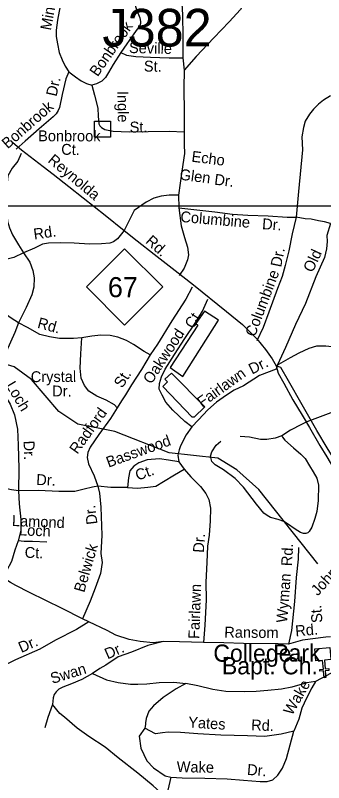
# Model space of a CAD drawing. Extents: x 1547597 to 1699558, y 810033 to 920809.
# Drawn here: x 1614437 to 1617122, y 869722 to 876415 of the extents above; entities that cross this region are included whole.
import ezdxf

# ---------------------------------------------------------------- set-up
doc = ezdxf.new("R2010")
doc.units = 0
for name, color, linetype in [('Exist Cultural Church CELL', 7, 'Continuous'), ('Exist Cultural Church Label', 7, 'Continuous'), ('Exist Cultural Shopping Center Building Footprint', 7, 'Continuous'), ('Exist Hydrographic Creek Single Shore', 7, 'Continuous'), ('Exist Road Non-System Structure Non-Sys Other CELL', 7, 'Continuous'), ('Exist Road Non-System Structure Non-Sys Other Number Label', 7, 'Continuous'), ('Exist Road Non-System Type 51', 7, 'Continuous'), ('Exist Road Non-System Type 51 Label', 7, 'Continuous'), ('Exist Road Primary NC Label', 7, 'Continuous'), ('Exist Road Primary NC Shield CELL', 7, 'Continuous'), ('Exist Road Primary NC Shield Number Label', 7, 'Continuous'), ('Exist Road Primary NC UnDivided 4 Lane Attributed', 7, 'Continuous'), ('Exist Road Secondary Type 51 Undivided 4 Lane Attributed', 7, 'Continuous'), ('Map Preparation Inset Cut Line', 7, 'Continuous')]:
    doc.layers.add(name, color=color, linetype=linetype)

msp = doc.modelspace()

# ---------------------------------------------------------------- linework, layer by layer
at = {"layer": 'Exist Cultural Church CELL'}
msp.add_lwpolyline([(1617185.3, 870795.4), (1617128.6, 870790.2), (1617135.4, 870714.4), (1617167.3, 870717.3), (1617168.7, 870701.4), (1617136.8, 870698.5), (1617142.2, 870638.6), (1617126.3, 870637.2), (1617120.9, 870697.1), (1617089, 870694.2), (1617087.6, 870710.1), (1617119.5, 870713), (1617112.6, 870788.8), (1617055.2, 870783.8), (1617045.7, 870889.8), (1617175.8, 870901.5)], close=True, dxfattribs=at)
at = {"layer": 'Exist Cultural Shopping Center Building Footprint'}
for points in [[(1615895.5, 873264.5), (1616206.2, 873756.3), (1616084.1, 873833.5), (1616008.7, 873727.5), (1616024.9, 873713.1), (1615784.3, 873344)], [(1615795.8, 873294.9), (1616086.8, 873001.6), (1615993.2, 872908.7), (1615977.1, 872908.7), (1615720.4, 873176.4), (1615763.5, 873219.5), (1615738.4, 873242.8)]]:
    msp.add_lwpolyline(points, close=True, dxfattribs=at)
at = {"layer": 'Exist Hydrographic Creek Single Shore'}
msp.add_lwpolyline([(1617072.7, 871631), (1616556.7, 872278.3), (1616366.7, 872449.7), (1616201.8, 872551.5), (1615776.8, 872599.4), (1615303.7, 872786.4), (1614979.8, 872848.7), (1614814.8, 872960.3), (1614576.7, 873237.7), (1614427.8, 873349.1), (1614220.8, 873409.1)], dxfattribs=at)
at = {"layer": 'Exist Road Non-System Structure Non-Sys Other CELL'}
msp.add_lwpolyline([(1615126.1, 875491.1), (1615265.1, 875491.1), (1615265.1, 875352), (1615126.1, 875352)], close=True, dxfattribs=at)
at = {"layer": 'Exist Road Non-System Type 51'}
for p, q in [((1615894.6, 876043.8), (1615907.5, 875937.6)), ((1615859.7, 872521.6), (1615907.1, 872457.2)), ((1615076, 871124.9), (1615022.9, 871151))]:
    msp.add_line(p, q, dxfattribs=at)
for points in [[(1614894.7, 877432.9), (1614897.9, 877364.8), (1614900.5, 877238.8), (1614900.5, 877058.9), (1614890.7, 876893), (1614885.3, 876775.1), (1614859.9, 876637.5), (1614828.2, 876497.9), (1614804.9, 876374.1), (1614791.9, 876286.3), (1614793.4, 876230.2), (1614802.7, 876166.2), (1614819.8, 876092), (1614845.1, 876027.9), (1614870.4, 875971.5), (1614901.8, 875923.2)], [(1616338.7, 877158.4), (1616379.4, 877043.9), (1616431.6, 876873.3), (1616465.9, 876729.2), (1616468.7, 876649.7), (1616452.7, 876570.3), (1616397.1, 876466), (1616299.9, 876359.1), (1616166.4, 876218.7), (1616012.8, 876056.4), (1615907.5, 875937.6)], [(1615799.6, 876844.6), (1615707.5, 876841.6), (1615603.6, 876836.9), (1615553.7, 876833.5), (1615533.6, 876827.8), (1615521.4, 876819.8), (1615514.9, 876804.7), (1615513, 876783.9), (1615499.4, 876634.1), (1615486.1, 876522.3), (1615484.5, 876491.5), (1615491.6, 876466.2), (1615520.7, 876392), (1615528.3, 876362), (1615527.3, 876343.2), (1615520, 876325.9), (1615469.2, 876252.5), (1615408.3, 876167.3), (1615355.5, 876091.9)], [(1615799.6, 876844.6), (1615838.4, 876732.3), (1615867.4, 876643.9), (1615884.5, 876569.7), (1615892.9, 876419.8), (1615894.6, 876227.7), (1615894.6, 876043.8)], [(1615355.5, 876091.9), (1615290.3, 875986.8), (1615247.7, 875915.2), (1615223.2, 875873.5), (1615190.9, 875839.9), (1615144.6, 875816.4), (1615102.6, 875806.9)], [(1615355.5, 876091.9), (1615405.2, 876067.3), (1615485.1, 876056.5), (1615614.8, 876049), (1615776.8, 876045.2), (1615894.6, 876043.8)], [(1614901.8, 875923.2), (1614875.2, 875861.5), (1614845.8, 875725.9), (1614820.5, 875612.1), (1614809.5, 875585.1), (1614793.5, 875557.2), (1614765.5, 875528.8), (1614644.6, 875426.2), (1614521.5, 875317.6), (1614442.7, 875248.6)], [(1614901.8, 875923.2), (1614959.4, 875878.4), (1615008.9, 875844), (1615056.7, 875821.4), (1615102.6, 875806.9)], [(1615907.5, 875937.6), (1615905.7, 875781.8), (1615907.3, 875563.8), (1615907.5, 875397.9)], [(1615102.6, 875806.9), (1615127.4, 875718.7), (1615154.1, 875606.3), (1615157.5, 875536.4), (1615164.8, 875470.2), (1615172.8, 875451.1), (1615186.3, 875436), (1615216.2, 875419.8), (1615289.9, 875404.9), (1615427.7, 875399.3), (1615593.6, 875401.5), (1615775.6, 875403.4), (1615907.5, 875397.9)], [(1617182.2, 875712.7), (1617119.6, 875674.2), (1617076.3, 875640.5), (1617033, 875597.1), (1616999.3, 875553.8), (1616960.8, 875491.2), (1616946.4, 875438.2), (1616931.9, 875356.3), (1616936.7, 875240.7), (1616903, 874879.5), (1616883.3, 874656.1)], [(1615907.5, 875397.9), (1615908.3, 875287.8), (1615909.3, 875210), (1615885.6, 875056.2), (1615857.9, 874847.3)], [(1614488.3, 875210), (1614458.8, 875143.8), (1614408.1, 875082.2), (1614371.5, 875014.7), (1614358.5, 874896.7), (1614359, 874724.7), (1614367.9, 874620.7), (1614385.3, 874560.7), (1614410.9, 874500.4), (1614463.9, 874414), (1614507.3, 874343.5)], [(1615857.9, 874847.3), (1615777.7, 874845.7), (1615705.7, 874838.4), (1615643.5, 874821.3), (1615575.1, 874786), (1615470.4, 874713.3), (1615384.9, 874539.7)], [(1615857.9, 874847.3), (1615860.3, 874736.8)], [(1615860.3, 874736.8), (1615882.3, 874580.3), (1615909.3, 874478.1), (1615936.3, 874391.7), (1615943.6, 874325.7), (1615937.1, 874283.8), (1615906.2, 874210.2), (1615863.5, 874144.7)], [(1615860.3, 874736.8), (1616173.2, 874700), (1616328.8, 874680.2), (1616462.6, 874672.7), (1616638.4, 874666.7), (1616804.2, 874654.7), (1616883.3, 874656.1)], [(1616883.3, 874656.1), (1616849, 874509.5), (1616819.4, 874361.8), (1616786, 874232.2), (1616761, 874136.4), (1616719.9, 874031), (1616645.7, 873825.8), (1616596.1, 873692.5), (1616540.9, 873577.2)], [(1617181.5, 874598.9), (1617128.9, 874612.9), (1617076.3, 874623.4), (1617013.2, 874637.5), (1616960.6, 874641), (1616883.3, 874656.1)], [(1617181.5, 874598.9), (1617150.7, 874493.9), (1617152, 874441.9), (1617147.3, 874377.9), (1617130.6, 874302.2), (1617052.8, 874135.1), (1616964.2, 873902.2), (1616878.2, 873719.2), (1616790.1, 873518.3), (1616720.3, 873365.2)], [(1615384.9, 874539.7), (1615327.5, 874466), (1615292.7, 874440.5), (1615259.4, 874429.2), (1615187.9, 874423.5), (1615083.6, 874418.1), (1614949.7, 874427.4), (1614829.9, 874430.4), (1614726, 874427.5), (1614673.8, 874420), (1614603.6, 874384.6), (1614507.3, 874343.5)], [(1614507.3, 874343.5), (1614425.1, 874302.4), (1614292.8, 874271.6), (1614110.8, 874261.3), (1613945, 874262.9), (1613741, 874260.8), (1613567.2, 874264.5)], [(1614507.3, 874343.5), (1614562.5, 874263.1), (1614589.8, 874188.7), (1614601.2, 874124.7), (1614596.5, 874044.9), (1614579.9, 873977), (1614530.9, 873867.6), (1614465.7, 873732.2)], [(1615978.3, 874045.5), (1615922.6, 873940.3), (1615801, 873749.5), (1615675.2, 873546.9), (1615610.3, 873453.6)], [(1614465.7, 873732.2), (1614400.1, 873772.7), (1614330.7, 873823.4), (1614269, 873850.1), (1614183.1, 873868.8), (1614063.4, 873875.8), (1613947.5, 873885), (1613805.7, 873910.3), (1613662.2, 873947.6), (1613560.5, 873966.7)], [(1615974.9, 872826), (1615912.5, 872871.5), (1615807.5, 872972.5), (1615748.3, 873040.9), (1615714.7, 873103.3), (1615689.4, 873155.6), (1615691.7, 873203.6), (1615710.3, 873261.2), (1615740.9, 873329.1), (1615823.9, 873456.3), (1615913.2, 873597.3), (1616004.4, 873730.4), (1616067.1, 873833.7), (1616114.2, 873939.8)], [(1614465.7, 873732.2), (1614431, 873648.4), (1614355.6, 873481.3), (1614308.6, 873377.8), (1614282.1, 873314.1), (1614275.6, 873268.2), (1614287.2, 873220.1), (1614320.4, 873141.8), (1614391.3, 873023.1), (1614428.4, 872930.9), (1614455.3, 872804.7), (1614460, 872664.7), (1614466.1, 872462.6), (1614464.4, 872266.7)], [(1615016.2, 873600.9), (1614942.2, 873597.6), (1614820.1, 873594.9), (1614734.4, 873609.7), (1614650.6, 873632.4), (1614541.3, 873691.4), (1614465.7, 873732.2)], [(1615324.3, 872990.3), (1615300.7, 873016.6), (1615229.1, 873059.3), (1615147.3, 873092), (1615077.8, 873136.6), (1615038.4, 873187), (1615010.9, 873251.2), (1615000.4, 873336.1), (1615007, 873463.2), (1615016.2, 873600.9)], [(1615610.3, 873453.6), (1615558.7, 873482.1), (1615465.2, 873542.8), (1615405.7, 873579.4), (1615328.1, 873608), (1615264.1, 873622.7), (1615182.1, 873625.4), (1615104.1, 873616.2), (1615016.2, 873600.9)], [(1615610.3, 873453.6), (1615535.3, 873326.2), (1615448.1, 873191.1), (1615397.3, 873105.7), (1615360.9, 873054), (1615324.3, 872990.3)], [(1618837.5, 873385), (1618913.6, 873398.1), (1618939, 873402.5), (1618349, 873301.2), (1617750.4, 873160.2), (1616976.9, 872868)], [(1616720.3, 873365.2), (1616708.4, 873329.2), (1616564, 873272.5), (1616423.3, 873183.9), (1616343.1, 873146.7), (1616276.8, 873103.3), (1616188.3, 873042.2), (1616113.6, 872972.9), (1616032.9, 872887.7), (1615974.9, 872826)], [(1615324.3, 872990.3), (1615265.4, 872898.9), (1615164.3, 872758), (1615089.3, 872648.7), (1615066.9, 872600.9), (1615062.6, 872557), (1615074.1, 872502.9), (1615123, 872398.5), (1615154.2, 872308.2)], [(1616976.9, 872868), (1616927.9, 872845.3), (1616833.5, 872796.2), (1616757, 872746.9)], [(1615974.9, 872826), (1615925.7, 872756.8), (1615874.9, 872659.4), (1615862.6, 872625.4), (1615852.3, 872577.6), (1615859.7, 872521.6)], [(1616757, 872746.9), (1616763, 872737), (1616782.7, 872710.8), (1616860.1, 872641.9), (1616923.5, 872587.4), (1616961.2, 872551), (1616998.5, 872486.8), (1617032, 872432.5), (1617063.5, 872378.3), (1617076.9, 872316.1), (1617075.8, 872184.1), (1617062.8, 872086.3), (1617046.4, 872026.6), (1617019.6, 871950.7), (1616997.2, 871912.9), (1616985, 871901.4), (1616967.1, 871895.3), (1616947.1, 871896.5), (1616921.2, 871903.7), (1616873.5, 871932.2), (1616808.1, 871978.8), (1616776.3, 872001.1), (1616726.4, 872018.5), (1616658.7, 872036.1), (1616629.2, 872051.9), (1616602.5, 872073.8), (1616537.8, 872151.2), (1616425.2, 872300.2), (1616352, 872374.9), (1616248.7, 872451.8), (1616177.2, 872494.5), (1616147.6, 872524.7), (1616137.9, 872570.8), (1616148.3, 872608.8), (1616184.9, 872666.5), (1616227, 872700)], [(1616757, 872746.9), (1616699, 872727.5), (1616626.9, 872714.1), (1616570.9, 872714.7), (1616475.2, 872735.6), (1616395.3, 872742.4)], [(1615859.7, 872521.6), (1615771.8, 872536.4), (1615691.9, 872547), (1615583.9, 872538.2), (1615513.8, 872512.8), (1615467.5, 872481.3), (1615435.3, 872441.5), (1615422.6, 872379.8), (1615413.9, 872297.7)], [(1615413.9, 872297.7), (1615501.8, 872290.9), (1615589.8, 872298.1), (1615659.9, 872309.5), (1615728.1, 872348.7), (1615822.6, 872405.9), (1615907.1, 872457.2)], [(1615907.1, 872457.2), (1615966.3, 872390.5), (1616049.5, 872305.8), (1616095.1, 872245.4), (1616122.4, 872193.2), (1616137.7, 872117.1), (1616134.8, 872007.1), (1616123.7, 871881.2), (1616110.7, 871785.4), (1616105.4, 871641.5), (1616095.9, 871469.8), (1616098.4, 871317.6), (1616088.5, 871095.9), (1616075.8, 870944.1)], [(1614464.4, 872266.7), (1614402.3, 872277.4), (1614292.7, 872298.5), (1614172.9, 872321.5), (1614077.2, 872336.5), (1614021.4, 872349), (1613975.6, 872371.3), (1613905.7, 872380)], [(1615154.2, 872308.2), (1615110.2, 872298.7), (1615036, 872281.4), (1614955.9, 872262.2), (1614816.1, 872261.4), (1614638.1, 872269), (1614464.4, 872266.7)], [(1615154.2, 872308.2), (1615169.6, 872248), (1615182.5, 872124.1), (1615190.3, 871880), (1615182.3, 871721.9), (1615194.1, 871642), (1615177.3, 871547.6), (1615130.7, 871417.4), (1615089, 871304.5), (1615022.9, 871151)], [(1615413.9, 872297.7), (1615268, 872297.3), (1615154.2, 872308.2)], [(1614464.4, 872266.7), (1614469.2, 872152.8), (1614483.9, 872016.6), (1614485.2, 871922.7), (1614462.3, 871830.9)], [(1614462.3, 871830.9), (1614433.6, 871749.3), (1614404.6, 871651.6), (1614360, 871570.1), (1614328.5, 871511.3)], [(1614712, 871820.7), (1614586.1, 871825.8), (1614514.3, 871826.5), (1614462.3, 871830.9)], [(1616904.1, 871771.9), (1616899.1, 871672), (1616883.6, 871512.2), (1616867.8, 871302.4), (1616841.4, 871048.8), (1616815.2, 870931)], [(1615022.9, 871151), (1614845.4, 871241.8), (1614701.4, 871310.6), (1614559.3, 871381.5), (1614441.8, 871442.6), (1614394.2, 871467.4), (1614328.5, 871511.3)], [(1615076, 871124.9), (1614970.4, 871058.6), (1614786.4, 870965.3), (1614651.2, 870886.7), (1614438.4, 870792.7), (1614332.9, 870740.7)], [(1615726, 870953.4), (1615637.1, 870942.7), (1615523.2, 870953.8), (1615429.3, 870970.2), (1615312.2, 871008.1), (1615235.9, 871048.3), (1615076, 871124.9)], [(1617183, 870994.1), (1617142.6, 870989.8), (1616938.2, 870964.1), (1616815.2, 870931)], [(1615726, 870953.4), (1615591.3, 870918.6), (1615448.9, 870859.7), (1615332.4, 870818.7), (1615223.7, 870747.9), (1615171.9, 870717), (1615109.5, 870673.6)], [(1616075.8, 870944.1), (1615868, 870950.1), (1615726, 870953.4)], [(1616815.2, 870931), (1616727.2, 870933.8), (1616425.5, 870936.8), (1616251.7, 870942.3), (1616075.8, 870944.1)], [(1617395.4, 870779.1), (1617296.3, 870724.3), (1617186.8, 870677.9), (1617052, 870605.8)], [(1615109.5, 870673.6), (1615016.4, 870623), (1614927, 870583.2), (1614850.9, 870555.9), (1614816.9, 870538.2), (1614792.6, 870514.4), (1614775.7, 870490.8), (1614766.1, 870460.8), (1614759.5, 870402.9)], [(1615109.5, 870673.6), (1615229.4, 870620.2), (1615333, 870597.1), (1615440.9, 870580.1), (1615504.7, 870581.6), (1615580.8, 870582.9), (1615688.7, 870595.9), (1615816.7, 870598.5), (1615922.5, 870587.6)], [(1615922.5, 870587.6), (1615838.1, 870540.4), (1615723.5, 870465.5), (1615641, 870392.4), (1615600.4, 870346.8), (1615575.9, 870283), (1615571.5, 870243.1), (1615570.3, 870230.2), (1615563.9, 870198.5)], [(1617052, 870605.8), (1616976, 870591.6), (1616845.8, 870554.8), (1616755.6, 870537.6), (1616635.6, 870524.8), (1616534, 870517.1), (1616433.7, 870513.9), (1616269.7, 870516.3), (1616157.9, 870533.3), (1616026.3, 870566.6), (1615922.5, 870587.6)], [(1617052, 870605.8), (1617018.3, 870548.9), (1616971.9, 870458.2), (1616931.9, 870371.8), (1616907.2, 870276.2), (1616862.2, 870172.6)], [(1614759.5, 870402.9), (1614720.6, 870291.2), (1614693.7, 870199.5)], [(1615749.4, 869581.5), (1615723.7, 869615.8), (1615636.4, 869694.6), (1615503.6, 869803.8), (1615333, 869937.3), (1615217.8, 870032.5), (1615076.9, 870125.8), (1614975.5, 870198.7), (1614864.5, 870291.9), (1614824.7, 870324.1), (1614759.5, 870402.9)], [(1615563.9, 870198.5), (1615515.4, 870126.7), (1615530.1, 870023.1), (1615580.8, 869911.1), (1615640, 869852), (1615741.2, 869781.6), (1615791, 869769.1)], [(1616862.2, 870172.6), (1616752, 870145.9), (1616609.9, 870125.1), (1616459.9, 870130.6), (1616226.1, 870136.7), (1616026.5, 870148.8), (1615876.6, 870158.2), (1615766.8, 870163.3), (1615718.7, 870157.6), (1615656.6, 870148.3), (1615563.9, 870198.5)], [(1615791, 869769.1), (1615891, 869764.1), (1616086.8, 869760.3), (1616282.6, 869754.4), (1616424.5, 869743.1), (1616570.3, 869731.7), (1616630.1, 869731.1), (1616678.3, 869746.5), (1616722.7, 869786.2), (1616765.2, 869849.8), (1616799.9, 869931.4), (1616831, 870053), (1616862.2, 870172.6)], [(1615791, 869769.1), (1615763.9, 869657.4), (1615749.4, 869581.5)]]:
    msp.add_lwpolyline(points, dxfattribs=at)
at = {"layer": 'Exist Road Primary NC Shield CELL'}
msp.add_lwpolyline([(1615056, 874046.4), (1615389, 874379.4), (1615722, 874046.4), (1615389, 873713.4)], close=True, dxfattribs=at)
at = {"layer": 'Exist Road Primary NC UnDivided 4 Lane Attributed'}
for points in [[(1614414.7, 875307.1), (1614491.3, 875242.7), (1614680.5, 875096.7), (1614764.8, 875028.7), (1614903.7, 874921.7), (1615027, 874822.4), (1615218.3, 874672.2), (1615384.9, 874539.7), (1615498.2, 874448.3), (1615644.9, 874331.4), (1615827.7, 874189.6), (1615988.6, 874064.2), (1616276.3, 873831.8), (1616416.6, 873717.7), (1616469, 873665.3), (1616539.2, 873593), (1616614.3, 873501.6), (1616673.1, 873419.4), (1616710, 873357.7)], [(1616710, 873357.7), (1616724.9, 873293.2), (1616775.2, 873207.5), (1616855.2, 873061.5), (1616934.6, 872927.6), (1616999.1, 872819.9), (1617089.8, 872662.6), (1617150.7, 872564.8), (1617245, 872401.1), (1617336.4, 872250.8), (1617428, 872083), (1617572.4, 871866.1), (1617643.2, 871743.5), (1617671.6, 871703.1), (1617811.2, 871484.1), (1617879.2, 871383.5), (1618005.3, 871187.9), (1618166.9, 870947), (1618267.5, 870791.8), (1618355.4, 870655), (1618424.1, 870545.2)], [(1618447.5, 870590.5), (1618361.1, 870727.3), (1618232.8, 870931.4), (1618047.9, 871205.6), (1617979.8, 871309.8), (1617910.4, 871414.7), (1617792, 871591.1), (1617704.9, 871729.3), (1617593.6, 871908.6), (1617459.8, 872119), (1617371.8, 872276.4), (1617242.2, 872496.7), (1617154.3, 872642.7), (1617062.2, 872795.1), (1616935.3, 873016.9), (1616816.3, 873227.3), (1616748.2, 873343.5), (1616710, 873357.7)]]:
    msp.add_lwpolyline(points, dxfattribs=at)
at = {"layer": 'Exist Road Secondary Type 51 Undivided 4 Lane Attributed'}
msp.add_lwpolyline([(1618620.3, 873294.5), (1618261.3, 873350.8), (1617605.9, 873466.1), (1617399.2, 873501.5), (1617141.1, 873530.6), (1617060.3, 873528.8), (1616993, 873508.8), (1616906, 873467.7), (1616830.2, 873428.1), (1616710, 873357.7)], dxfattribs=at)
at = {"layer": 'Map Preparation Inset Cut Line'}
for points in [[(1633724, 874749.3), (1571208, 874749.3), (1571208, 917817.4), (1633724, 917817.4)], [(1633724, 874749.3), (1571208, 874749.3), (1571208, 831307.2), (1633724, 831307.2)]]:
    msp.add_lwpolyline(points, close=True, dxfattribs=at)

# ---------------------------------------------------------------- texts
at = {"layer": 'Exist Cultural Church Label'}
for s, p in [('College', (1616161.5, 870776.7)), ('Park', (1616682.4, 870778.6)), ('Bapt. Ch.', (1616236.2, 870666.7))]:
    msp.add_text(s, height=150, dxfattribs=at).set_placement(p)
at = {"layer": 'Exist Road Non-System Structure Non-Sys Other Number Label'}
msp.add_text('J382', height=328.08, dxfattribs=at).set_placement((1615195.6, 876143.4))
at = {"layer": 'Exist Road Non-System Type 51 Label'}
for s, rotation, p in [('Minart', 79.33066, (1614745.8, 876279.6)), ('Bonbrook', 55.00932, (1615153.1, 875874.4)), ('Seville', 358.6242, (1615425.7, 876086.8)), ('St.', 358.6242, (1615555.4, 875925.8)), ('Dr.', 77.44897, (1614795.4, 875702.5)), ('Ingle', 270.60025, (1615325.7, 875755.6)), ('Bonbrook', 41.41619, (1614370.3, 875246.1)), ('St.', 0.60025, (1615432.8, 875392.7)), ('Bonbrook', 359.83654, (1614634.9, 875316.7)), ('Ct.', 358.8944, (1614835.5, 875199.4)), ('Echo', 352.7195, (1615967.5, 875139.3)), ('Glen', 352.7195, (1615863.8, 874982.3)), ('Dr.', 352.7195, (1616166, 874939)), ('Columbine', 355.11509, (1615871.7, 874613.4)), ('Dr.', 355.87016, (1616583.9, 874550.4)), ('Rd.', 8.22791, (1614601.7, 874459.3)), ('Dr.', 78.44434, (1616751.2, 874213.8)), ('Old', 65.02567, (1617025.8, 874166)), ('Columbine', 69.26028, (1616523.4, 873605.1)), ('Rd.', 344.83243, (1614623, 873690.8)), ('Ct.', 57.66178, (1615984.9, 873674.7)), ('Oakwood', 56.86256, (1615621.6, 873192.4)), ('Dr.', 26.63589, (1616498.4, 873280.7)), ('Crystal', 0.30654, (1614571.2, 873215.3)), ('Fairlawn', 35.81146, (1616063.4, 872990.5)), ('St.', 57.16398, (1615367.7, 873157.4)), ('Loch', 300.82359, (1614350.1, 873188)), ('Dr.', 359.45258, (1614757.1, 873091.6)), ('Radford', 54.32242, (1614976.9, 872581.4)), ('Basswood', 19.89636, (1615248.5, 872469.1)), ('Dr.', 271.72999, (1614508.1, 872704)), ('Ct.', 19.89636, (1615501.9, 872355.1)), ('Dr.', 357.54859, (1614617.4, 872319.2)), ('Dr.', 97.03976, (1615152.8, 871979.1)), ('Lamond', 357.65397, (1614406, 871961.1)), ('Loch', 357.65397, (1614467.5, 871879.9)), ('Dr.', 86.01547, (1616078, 871725)), ('Ct.', 357.65397, (1614516.5, 871684.3)), ('Belwick', 73.74386, (1615036.1, 871375.6)), ('Rd.', 87.11762, (1616846.6, 871608.6)), ('Johns', 47.77063, (1617071.4, 871345.6)), ('Wyman', 85.6753, (1616804.2, 871114)), ('Fairlawn', 87.92135, (1616038.3, 870974.4)), ('St.', 94.25501, (1617112.3, 871119)), ('Rd.', 4.86841, (1616878.8, 870997.8)), ('Ransom', 359.44427, (1616256.4, 870987.6)), ('Dr.', 23.81514, (1614488.9, 870852.3)), ('Dr.', 23.90203, (1615240.2, 870796.4)), ('Swan', 17.12039, (1614758.7, 870582.8)), ('Wake', 59.99408, (1616847.1, 870302.5)), ('Yates', 356.54343, (1615940.5, 870203.3)), ('Rd.', 357.91905, (1616489.6, 870178.7)), ('Wake', 358.89531, (1615841.4, 869814.3)), ('Dr.', 355.54325, (1616452.6, 869790.2))]:
    msp.add_text(s, height=95, rotation=rotation, dxfattribs=at).set_placement(p)
at = {"layer": 'Exist Road Primary NC Label'}
for s, rotation, p in [('Reynolda', 320.26713, (1614712.8, 875139.8)), ('Rd.', 318.31461, (1615564.5, 874435.5))]:
    msp.add_text(s, height=95, rotation=rotation, dxfattribs=at).set_placement(p)
at = {"layer": 'Exist Road Primary NC Shield Number Label'}
msp.add_text('67', height=175, dxfattribs=at).set_placement((1615243.2, 873956.7))

doc.saveas('drawing.dxf')
